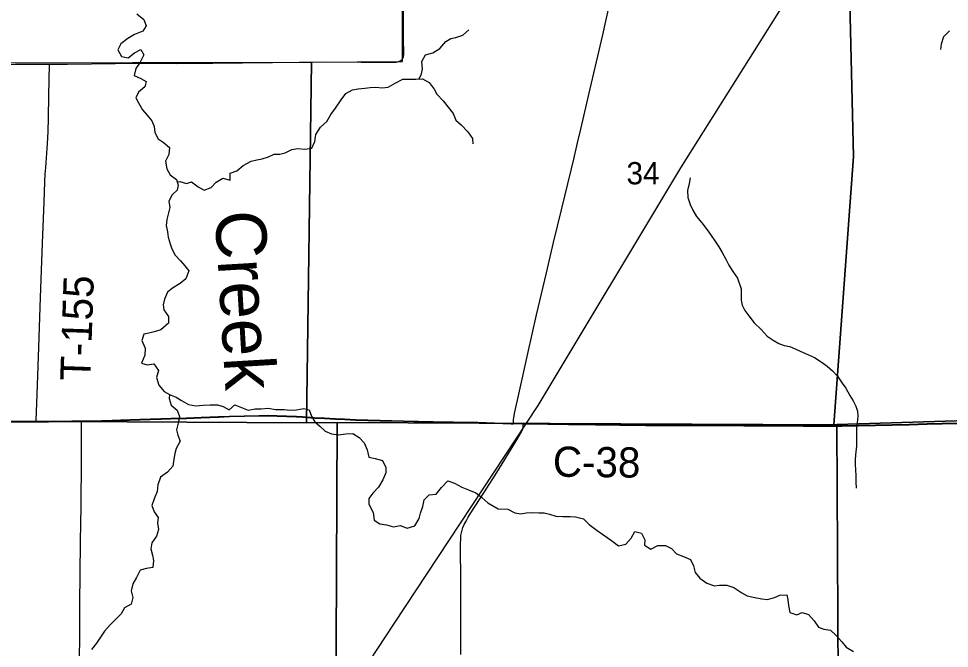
# Model space of a CAD drawing. Extents: x 0 to 34, y 0 to 22.
# Drawn here: x 4.964 to 5.839, y 17.53 to 18.123 of the extents above; entities that cross this region are included whole.
import ezdxf

# ---------------------------------------------------------------- set-up
doc = ezdxf.new("R2010")
doc.units = 0
for name, color, linetype in [('GM_X_Corporation', 7, 'Continuous'), ('GM_X_County_Road', 7, 'Continuous'), ('GM_X_County_Road_Text', 7, 'Continuous'), ('GM_X_Minor_River', 7, 'Continuous'), ('GM_X_Minor_River_Text', 7, 'Continuous'), ('GM_X_Rail_Line', 7, 'Continuous'), ('GM_X_Section_Text', 7, 'Continuous'), ('GM_X_Township_Road', 7, 'Continuous'), ('GM_X_Township_Road_Text', 7, 'Continuous')]:
    doc.layers.add(name, color=color, linetype=linetype)

msp = doc.modelspace()

# ---------------------------------------------------------------- linework, layer by layer
at = {"layer": 'GM_X_Corporation'}
for points in [[(5.74338, 18.24402), (6.24542, 18.26006), (6.23511, 17.75666), (6.21312, 17.75585), (5.73364, 17.74138), (5.73061, 17.74103), (5.74922, 17.99349)], [(5.32507, 18.24835), (5.74338, 18.24402), (5.74922, 17.99349), (5.73061, 17.74103), (5.26362, 17.74328), (5.23463, 17.74294), (5.2393, 18.08245), (5.32486, 18.08313)], [(5.2393, 18.08245), (5.23463, 17.74294), (4.78425, 17.74522), (4.72704, 17.74623), (4.73395, 18.08156)], [(5.73364, 17.74138), (6.21312, 17.75585), (6.2055, 17.25889), (5.73597, 17.25914)], [(5.26362, 17.74328), (5.26124, 17.2552), (4.77754, 17.26078), (4.78425, 17.74522), (5.23463, 17.74294)], [(5.73061, 17.74103), (5.73364, 17.74138), (5.73597, 17.25914), (5.26124, 17.2552), (5.26362, 17.74328)]]:
    msp.add_lwpolyline(points, close=True, dxfattribs=at)
for points in [[(5.86115, 17.74271), (5.81858, 17.74172), (5.80149, 17.74119), (5.7381, 17.73992), (5.71944, 17.73983), (5.70173, 17.73988), (5.66536, 17.74016), (5.64609, 17.74026), (5.62185, 17.74049), (5.60165, 17.74064), (5.59108, 17.74059), (5.57461, 17.74072), (5.55379, 17.74072), (5.52923, 17.74085), (5.50654, 17.74123), (5.48106, 17.7415), (5.46148, 17.74179), (5.43818, 17.74204), (5.42903, 17.74227), (5.42692, 17.7423), (5.41144, 17.74265), (5.39591, 17.74305), (5.37292, 17.74351), (5.35396, 17.74382), (5.326, 17.74452), (5.30395, 17.74489), (5.2807, 17.74563), (5.27047, 17.74614), (5.26178, 17.74658), (5.25154, 17.74707), (5.24223, 17.74763), (5.23076, 17.74845), (5.22518, 17.74878), (5.20687, 17.74944), (5.19818, 17.74963), (5.18981, 17.74954), (5.17614, 17.74924), (5.16216, 17.7489), (5.15192, 17.74854), (5.13547, 17.74788), (5.12149, 17.74725), (5.10689, 17.74677), (5.09757, 17.7465), (5.07774, 17.7458), (5.05977, 17.74525), (5.0517, 17.74505), (5.04177, 17.74473), (5.03152, 17.74447), (5.02297, 17.74437), (5.01379, 17.74426), (4.99173, 17.74415), (4.98014, 17.7441), (4.97619, 17.74408), (4.9535, 17.74392)], [(4.9535, 17.74392), (4.97619, 17.74408), (4.98014, 17.7441), (4.99173, 17.74415), (5.01379, 17.74426), (5.02297, 17.74437), (5.03152, 17.74447), (5.04177, 17.74473), (5.0517, 17.74505), (5.05977, 17.74525), (5.07774, 17.7458), (5.09757, 17.7465), (5.10689, 17.74677), (5.12149, 17.74725), (5.13547, 17.74788), (5.15192, 17.74854), (5.16216, 17.7489), (5.17614, 17.74924), (5.18981, 17.74954), (5.19818, 17.74963), (5.20687, 17.74944), (5.22518, 17.74878), (5.23076, 17.74845), (5.24223, 17.74763), (5.25154, 17.74707), (5.26178, 17.74658), (5.27047, 17.74614), (5.2807, 17.74563), (5.30395, 17.74489), (5.326, 17.74452), (5.35396, 17.74382), (5.37292, 17.74351), (5.39591, 17.74305), (5.41144, 17.74265), (5.42692, 17.7423), (5.42903, 17.74227), (5.43818, 17.74204), (5.46148, 17.74179), (5.48106, 17.7415), (5.50654, 17.74123), (5.52923, 17.74085), (5.55379, 17.74072), (5.57461, 17.74072), (5.59108, 17.74059), (5.60165, 17.74064), (5.62185, 17.74049), (5.64609, 17.74026), (5.66536, 17.74016), (5.70173, 17.73988), (5.71944, 17.73983), (5.7381, 17.73992), (5.80149, 17.74119), (5.81858, 17.74172), (5.86115, 17.74271)]]:
    msp.add_lwpolyline(points, dxfattribs=at)
at = {"layer": 'GM_X_County_Road'}
msp.add_line((5.43829, 17.74176), (5.42914, 17.742), dxfattribs=at)
for points in [[(5.42914, 17.742), (5.42925, 17.74387), (5.42941, 17.74575), (5.4304, 17.75147), (5.43511, 17.77271), (5.44277, 17.80794), (5.45104, 17.84462), (5.46035, 17.88394), (5.46714, 17.91268), (5.47448, 17.9432), (5.48368, 17.98063), (5.48615, 17.99091), (5.48968, 18.00636), (5.49271, 18.01938), (5.50034, 18.05207), (5.50747, 18.08264), (5.5134, 18.10807), (5.51624, 18.12082), (5.52421, 18.15662), (5.53401, 18.19965), (5.54426, 18.24708)], [(4.95361, 17.74365), (4.9763, 17.7438), (4.98025, 17.74382)], [(4.98025, 17.74382), (4.99184, 17.74388), (5.01391, 17.74399), (5.02308, 17.7441)], [(5.02308, 17.7441), (5.03163, 17.7442), (5.04189, 17.74445), (5.05181, 17.74477), (5.05988, 17.74498), (5.07785, 17.74552), (5.09768, 17.74623), (5.107, 17.7465), (5.1216, 17.74697), (5.13558, 17.7476), (5.15203, 17.74827), (5.16228, 17.74863), (5.17625, 17.74896), (5.18992, 17.74927), (5.19829, 17.74936), (5.20698, 17.74916), (5.2253, 17.7485), (5.23088, 17.74818), (5.24234, 17.74736), (5.25165, 17.74679), (5.26189, 17.74631), (5.27058, 17.74586), (5.28081, 17.74535), (5.30406, 17.74462), (5.32611, 17.74425), (5.35407, 17.74354), (5.37303, 17.74324), (5.39602, 17.74278), (5.41155, 17.74237), (5.42704, 17.74202), (5.42914, 17.742)], [(5.37998, 17.52468), (5.37988, 17.54673), (5.37979, 17.55698), (5.37972, 17.57251), (5.37972, 17.59735), (5.37954, 17.62315), (5.37959, 17.62874), (5.37971, 17.6337), (5.37999, 17.63682), (5.3804, 17.6393), (5.38102, 17.64174), (5.38186, 17.6442), (5.38305, 17.64701), (5.3847, 17.65038), (5.38669, 17.65392), (5.38936, 17.65815), (5.40217, 17.67797), (5.40664, 17.68488), (5.41058, 17.69098), (5.41607, 17.70016), (5.42111, 17.70835), (5.43159, 17.72534), (5.43697, 17.73438), (5.43761, 17.73549), (5.43793, 17.73608), (5.43818, 17.73673), (5.43832, 17.73737), (5.43842, 17.73804), (5.43847, 17.73867), (5.43849, 17.73942), (5.43849, 17.74006), (5.43841, 17.74093), (5.43829, 17.74176)], [(5.43829, 17.74176), (5.46159, 17.74151), (5.48117, 17.74123), (5.50665, 17.74096), (5.52934, 17.74058), (5.5539, 17.74045), (5.57472, 17.74044), (5.5912, 17.74032), (5.60176, 17.74036), (5.62196, 17.74021), (5.6462, 17.73998), (5.66547, 17.73989), (5.70184, 17.73961), (5.71955, 17.73956), (5.73821, 17.73964), (5.8016, 17.74092), (5.81869, 17.74144), (5.86126, 17.74243)]]:
    msp.add_lwpolyline(points, dxfattribs=at)
at = {"layer": 'GM_X_Minor_River'}
for points in [[(5.0751, 18.12791), (5.08169, 18.12256), (5.08393, 18.11666), (5.08068, 18.11156), (5.07289, 18.10837), (5.06643, 18.10481), (5.05996, 18.09972), (5.05727, 18.09385), (5.06045, 18.08757), (5.06688, 18.08658), (5.07278, 18.0911), (5.07867, 18.09429), (5.08167, 18.08915), (5.07803, 18.08234), (5.07401, 18.07629), (5.07264, 18.06984), (5.07888, 18.06696), (5.08378, 18.06409), (5.08261, 18.05916), (5.07652, 18.05407), (5.07421, 18.04877), (5.07665, 18.04401), (5.0802, 18.03753), (5.08434, 18.03276), (5.08923, 18.02704), (5.09147, 18.02171), (5.092, 18.01601), (5.09499, 18.01011), (5.0999, 18.00705), (5.10574, 18.00208), (5.10513, 17.99544), (5.10206, 17.98919), (5.10315, 17.98197), (5.10652, 17.97626), (5.11218, 17.97186), (5.11385, 17.96672), (5.11306, 17.96198), (5.10811, 17.95746), (5.10504, 17.95159), (5.10614, 17.9457), (5.10458, 17.93925), (5.10323, 17.93433), (5.10262, 17.92864), (5.10372, 17.92255), (5.10464, 17.91761), (5.1063, 17.91134), (5.10798, 17.90658), (5.11097, 17.90068), (5.11624, 17.89534), (5.12019, 17.89057), (5.12394, 17.8858), (5.12106, 17.87841), (5.11573, 17.87408), (5.10869, 17.86975), (5.10393, 17.8658), (5.10105, 17.85936), (5.09969, 17.85405), (5.10042, 17.8493), (5.10492, 17.84301), (5.10469, 17.83656), (5.09765, 17.83052), (5.09138, 17.82847), (5.08645, 17.82717), (5.08152, 17.82644), (5.07959, 17.82019), (5.08295, 17.81296), (5.08253, 17.8065), (5.07946, 17.79893), (5.08475, 17.79738), (5.09101, 17.79829), (5.09532, 17.79219), (5.09358, 17.78537), (5.0958, 17.77814), (5.10088, 17.77223), (5.10579, 17.76935), (5.11202, 17.76704), (5.11693, 17.76397), (5.12372, 17.75994), (5.13053, 17.75895), (5.13754, 17.75948), (5.14399, 17.75982), (5.15099, 17.75978), (5.15629, 17.75823), (5.16195, 17.75516), (5.16709, 17.75988), (5.17333, 17.75718), (5.17975, 17.75468), (5.1862, 17.75597), (5.19207, 17.75593), (5.1987, 17.75647)], [(5.34057, 18.06656), (5.34293, 18.07148), (5.34372, 18.07622), (5.3432, 18.08306), (5.34645, 18.0893), (5.35347, 18.09116), (5.35994, 18.09529), (5.36566, 18.1019), (5.37042, 18.10453), (5.37516, 18.10545), (5.38161, 18.10788), (5.38733, 18.11279)], [(5.83956, 18.11174), (5.83386, 18.10609)], [(5.83386, 18.10609), (5.83173, 18.09946), (5.83114, 18.09435)], [(5.11292, 17.96958), (5.11539, 17.97013), (5.12181, 17.96819), (5.12656, 17.96968), (5.13259, 17.9649), (5.13844, 17.96202), (5.14489, 17.96426), (5.14966, 17.96936), (5.15594, 17.97312), (5.16274, 17.97137), (5.16297, 17.97801), (5.16924, 17.98006), (5.17495, 17.98515), (5.18255, 17.98929), (5.18805, 17.99039), (5.19298, 17.9915), (5.19887, 17.99337), (5.20419, 17.99561), (5.20968, 17.99577), (5.21442, 17.99688), (5.22069, 18.00026), (5.22638, 18.00099), (5.23319, 18.00038), (5.23964, 18.00129), (5.24252, 18.00772), (5.24332, 18.01417), (5.24791, 18.02117), (5.25363, 18.02664), (5.25746, 18.03326), (5.26185, 18.03912), (5.2672, 18.04706), (5.2716, 18.05273), (5.27806, 18.0563), (5.28318, 18.05741), (5.28962, 18.05794), (5.29455, 18.05867), (5.29986, 18.05883), (5.30591, 18.05822), (5.31141, 18.05876), (5.31806, 18.06252), (5.32528, 18.06627), (5.33229, 18.06642), (5.33741, 18.06639), (5.34385, 18.06673), (5.34989, 18.06328), (5.35477, 18.05698), (5.35739, 18.05222), (5.36322, 18.04593), (5.36792, 18.04001), (5.37262, 18.03391), (5.37523, 18.02763), (5.38013, 18.02324), (5.38653, 18.01694), (5.39084, 18.01046), (5.39119, 18.00533)], [(5.59566, 17.97338), (5.59469, 17.96807), (5.59314, 17.96163), (5.59328, 17.95481), (5.59571, 17.94835), (5.59795, 17.94303), (5.60169, 17.93694), (5.60658, 17.93122), (5.61165, 17.92456), (5.61521, 17.91923), (5.61877, 17.91428), (5.62252, 17.90838), (5.62571, 17.90305), (5.62927, 17.89678), (5.63188, 17.89126), (5.63582, 17.88536), (5.64013, 17.87889), (5.64348, 17.86902), (5.64345, 17.86409), (5.64361, 17.8584), (5.64452, 17.85346), (5.64695, 17.84852), (5.65071, 17.84357), (5.65578, 17.83709), (5.66255, 17.83061), (5.66819, 17.82451), (5.67365, 17.8205), (5.67893, 17.81762), (5.68403, 17.8157), (5.68932, 17.81453), (5.69498, 17.81222), (5.70196, 17.80896), (5.70686, 17.80685), (5.71271, 17.80435), (5.71968, 17.79957), (5.72458, 17.79613), (5.72966, 17.79174), (5.73418, 17.78679), (5.73849, 17.78013), (5.74205, 17.77536), (5.7458, 17.76852), (5.7488, 17.76357), (5.7516, 17.75862), (5.7529, 17.75388), (5.75325, 17.74894), (5.75265, 17.74288), (5.75224, 17.73776), (5.75202, 17.73302), (5.75195, 17.72051), (5.75154, 17.71577), (5.75074, 17.70857), (5.75091, 17.70364), (5.75106, 17.69852), (5.75141, 17.69302), (5.75138, 17.68714), (5.75172, 17.68126)], [(5.10583, 17.76933), (5.10557, 17.76575), (5.10743, 17.75947), (5.11308, 17.75488), (5.11513, 17.74879), (5.11376, 17.74235), (5.1124, 17.73609), (5.1135, 17.73134), (5.11593, 17.72544), (5.1121, 17.71863), (5.11074, 17.71389), (5.10995, 17.70858), (5.10877, 17.70213), (5.10381, 17.69647), (5.09735, 17.69176), (5.09484, 17.68456), (5.09423, 17.67811), (5.09134, 17.67129), (5.08903, 17.66485), (5.09127, 17.65895), (5.09502, 17.65362), (5.09442, 17.6483), (5.09533, 17.64241), (5.0934, 17.63597), (5.08919, 17.62992), (5.08821, 17.62423), (5.08969, 17.61815), (5.0906, 17.61321), (5.08999, 17.60676), (5.08412, 17.60565), (5.07805, 17.60417), (5.07459, 17.59716), (5.07115, 17.5913), (5.06978, 17.58466), (5.07126, 17.57839), (5.0697, 17.57214), (5.06343, 17.56857), (5.06017, 17.56289), (5.05484, 17.55761), (5.05007, 17.5527), (5.04454, 17.54665), (5.04072, 17.54098), (5.03708, 17.53531), (5.0325, 17.52945)], [(5.1987, 17.75647), (5.20589, 17.75547), (5.21347, 17.75543), (5.21934, 17.75482), (5.22521, 17.75517), (5.23222, 17.75646), (5.23714, 17.7551), (5.23938, 17.74901), (5.24237, 17.74387), (5.24727, 17.73966), (5.25217, 17.73508), (5.25802, 17.73239), (5.26483, 17.73159), (5.27166, 17.73231), (5.27829, 17.73284), (5.28414, 17.72901), (5.28903, 17.72404), (5.29164, 17.71738), (5.2933, 17.71054), (5.29917, 17.70936), (5.30616, 17.70723), (5.30915, 17.70076), (5.30912, 17.69583), (5.30643, 17.68901), (5.30222, 17.6822), (5.29707, 17.67673), (5.29325, 17.67162), (5.2934, 17.66631), (5.29733, 17.65831), (5.29842, 17.65128), (5.30352, 17.64764), (5.30976, 17.64666), (5.31638, 17.64491), (5.32263, 17.64601), (5.32944, 17.6435), (5.33646, 17.64593), (5.34067, 17.65274), (5.34184, 17.65767), (5.34415, 17.66411), (5.34532, 17.67018), (5.35009, 17.67508), (5.35653, 17.67562), (5.36169, 17.68204), (5.3676, 17.68827), (5.37402, 17.68614), (5.38082, 17.68231), (5.38705, 17.6798), (5.39404, 17.67691), (5.39951, 17.67251), (5.40535, 17.66754), (5.41505, 17.66192)], [(5.41505, 17.66192), (5.42397, 17.66166), (5.43057, 17.65821), (5.43624, 17.65723), (5.44116, 17.65796), (5.44703, 17.6585), (5.45308, 17.65809), (5.45819, 17.65806), (5.46329, 17.65689), (5.46933, 17.65496), (5.47595, 17.65455), (5.48276, 17.65451), (5.48787, 17.65429), (5.49523, 17.65235), (5.50069, 17.64701), (5.50803, 17.64147), (5.51519, 17.63631), (5.52292, 17.63096), (5.52819, 17.62714), (5.53501, 17.62843), (5.53996, 17.63428), (5.54359, 17.64052), (5.54982, 17.63896), (5.55281, 17.63269), (5.55278, 17.62776), (5.55863, 17.62374), (5.56508, 17.62731), (5.57246, 17.62727), (5.57811, 17.62458), (5.58282, 17.61963), (5.58942, 17.61694), (5.59584, 17.61406), (5.59864, 17.60816), (5.6003, 17.6019), (5.60462, 17.59656), (5.61141, 17.59197), (5.61839, 17.58928), (5.62331, 17.58982), (5.63012, 17.58997), (5.63654, 17.58766), (5.64408, 17.58269), (5.64936, 17.57981), (5.65654, 17.57845), (5.66315, 17.57708), (5.66826, 17.57649), (5.67508, 17.57834), (5.68001, 17.58059), (5.68644, 17.58093), (5.68736, 17.57619), (5.68809, 17.57088), (5.68937, 17.56423), (5.69598, 17.56211), (5.70091, 17.56436), (5.70695, 17.56243), (5.71222, 17.55652), (5.71634, 17.55043), (5.72144, 17.5485), (5.72749, 17.54752), (5.73275, 17.54275), (5.73821, 17.53665), (5.74234, 17.5317), (5.74912, 17.52749)]]:
    msp.add_lwpolyline(points, dxfattribs=at)
at = {"layer": 'GM_X_Rail_Line'}
msp.add_lwpolyline([(4.83086, 16.81428), (4.95348, 17.00356), (5.121, 17.25544), (5.31678, 17.55326), (5.45252, 17.7592), (5.58679, 17.98275), (5.74825, 18.23979), (5.90418, 18.49744), (6.02127, 18.68264), (6.13663, 18.87252), (6.2288, 19.01731), (6.34315, 19.20099), (6.38785, 19.27035), (6.55501, 19.53303), (6.71382, 19.79395), (6.76349, 19.87076), (6.84474, 20.00352), (6.94083, 20.16003), (7.03262, 20.3087), (7.17305, 20.5257), (7.19919, 20.56539)], dxfattribs=at)
at = {"layer": 'GM_X_Township_Road'}
for points in [[(4.9927, 18.0806), (5.00971, 18.08063), (5.07716, 18.08131), (5.11228, 18.08103), (5.14643, 18.08149), (5.20263, 18.08219), (5.25268, 18.08262), (5.28593, 18.08244), (5.30054, 18.08233), (5.30987, 18.08228), (5.31387, 18.08225), (5.3179, 18.08237), (5.31911, 18.08247), (5.32029, 18.08269), (5.32117, 18.08292), (5.32201, 18.08322), (5.32281, 18.08361), (5.32362, 18.08417), (5.32421, 18.08464), (5.32473, 18.08516), (5.32508, 18.08576), (5.32548, 18.08648), (5.32576, 18.08733), (5.326, 18.08815), (5.32617, 18.08956), (5.32621, 18.09114), (5.32591, 18.10361), (5.32585, 18.12288), (5.32575, 18.14277)], [(4.70234, 18.08224), (4.70329, 18.08175), (4.70501, 18.08093), (4.70723, 18.08035), (4.70921, 18.08003), (4.71118, 18.08003), (4.71783, 18.07988), (4.75078, 18.08005), (4.79119, 18.08008), (4.84683, 18.08013), (4.91242, 18.08026), (4.96091, 18.08054), (4.9927, 18.0806)], [(4.98025, 17.74382), (4.98028, 17.74462), (4.98147, 17.77834), (4.98269, 17.81395), (4.98444, 17.86083), (4.98631, 17.91206), (4.98774, 17.95072), (4.98844, 17.96963), (4.98885, 17.97692), (4.98935, 17.98312), (4.98961, 17.98806), (4.991, 18.0054), (4.9916, 18.01721), (4.99192, 18.02994), (4.99228, 18.05105), (4.99269, 18.08009), (4.9927, 18.0806)], [(5.02308, 17.7441), (5.01391, 17.74399), (4.99184, 17.74388), (4.98025, 17.74382)], [(5.01888, 17.25702), (5.01896, 17.28086), (5.01944, 17.30762), (5.01943, 17.3303), (5.01964, 17.35141), (5.01975, 17.36746), (5.01986, 17.37957), (5.02008, 17.39045), (5.02018, 17.41034), (5.02057, 17.47818), (5.02058, 17.49183), (5.02093, 17.51898), (5.02137, 17.54303), (5.02154, 17.56086), (5.02153, 17.57863), (5.02177, 17.59469), (5.02174, 17.60587), (5.022, 17.62512), (5.02213, 17.63546), (5.02223, 17.64356), (5.02251, 17.66789), (5.02296, 17.70399), (5.02308, 17.7441)]]:
    msp.add_lwpolyline(points, dxfattribs=at)

# ---------------------------------------------------------------- texts
at = {"layer": 'GM_X_County_Road_Text'}
msp.add_text('C-38', height=0.028409, rotation=359.31709, dxfattribs=at).set_placement((5.46629, 17.69216))
at = {"layer": 'GM_X_Minor_River_Text'}
msp.add_text('Creek', height=0.047372, rotation=273.42412, dxfattribs=at).set_placement((5.14835, 17.94145))
at = {"layer": 'GM_X_Section_Text'}
msp.add_text('34', height=0.020928, rotation=0.00001, dxfattribs=at).set_placement((5.53569, 17.96737))
at = {"layer": 'GM_X_Township_Road_Text'}
msp.add_text('T-155', height=0.028409, rotation=88.03885, dxfattribs=at).set_placement((5.03122, 17.78198))

doc.saveas('drawing.dxf')
